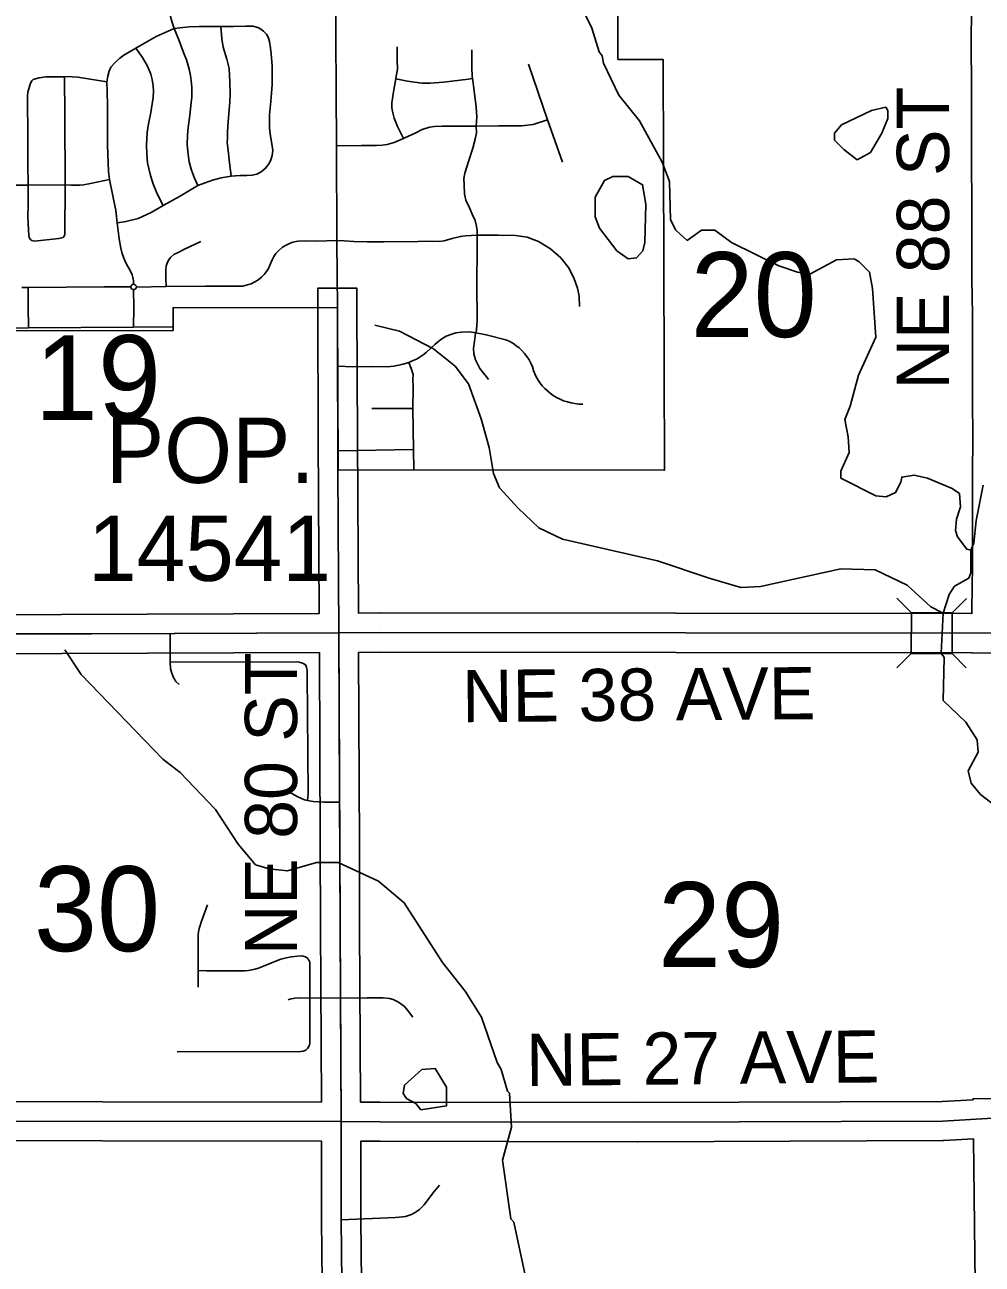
# Model space of a CAD drawing. Extents: x -1403959 to 81668, y -1400582 to 11018.
# Drawn here: x 8018.8 to 8160.6, y 8431.2 to 8614.9 of the extents above; entities that cross this region are included whole.
import ezdxf

# ---------------------------------------------------------------- set-up
doc = ezdxf.new("R2010")
doc.units = 0
for name, color, linetype in [('tdCiCoBndryTxt', 7, 'Continuous'), ('tdCiRRCL', 7, 'Continuous'), ('tdCiSecText', 7, 'Continuous'), ('tdCiSectLine', 7, 'Continuous'), ('tdCiSectNmbr', 7, 'Continuous'), ('tdCiSectTwpRng', 7, 'Continuous'), ('tdCiUABTitleFrame', 7, 'Continuous'), ('tdCoSectLinePart', 7, 'Continuous'), ('tdCoSectNmbr', 7, 'Continuous'), ('tdCoShieldCoRte', 7, 'Continuous'), ('tdCoSurfBitum', 7, 'Continuous')]:
    doc.layers.add(name, color=color, linetype=linetype)

msp = doc.modelspace()

# ---------------------------------------------------------------- linework, layer by layer
at = {"layer": 'tdCiCoBndryTxt'}
for points in [[(8065.21, 8548.92), (8065.19, 8553.6), (8065.16, 8564.29), (8065.13, 8572.93)], [(8065.35, 8524.76), (8065.21, 8548.92)], [(8016.47, 8524.56), (8016.53, 8524.56), (8065.35, 8524.76)], [(8065.35, 8524.76), (8071.39, 8524.81), (8162.04, 8524.71)], [(8065.69, 8452.34), (8065.58, 8470.65), (8065.52, 8481.34), (8065.49, 8493.35), (8065.35, 8524.76)], [(7993.44, 8452.38), (7997.87, 8452.42), (7998.82, 8452.42), (7998.85, 8452.42), (8065.69, 8452.34)], [(8066.66, 8380.08), (8066.13, 8409.07), (8065.78, 8428.55), (8065.69, 8437.79), (8065.69, 8452.34)], [(8065.69, 8452.34), (8071.44, 8452.33), (8109.56, 8452.25)], [(8109.56, 8452.25), (8154.79, 8452.43), (8162.21, 8452.85)]]:
    msp.add_lwpolyline(points, dxfattribs=at)
at = {"layer": 'tdCiRRCL'}
for points in [[(8106.68, 8621.41), (8106.68, 8609.74), (8113.38, 8609.74), (8113.6, 8548.86), (8065.22, 8548.92), (8065.13, 8572.93), (8040.79, 8572.98), (8040.81, 8569.59), (8016.63, 8569.5)], [(8016.82, 8524.6), (8041.1, 8524.66), (8065.35, 8524.76), (8065.46, 8500.72), (8065.46, 8500.72), (8065.69, 8452.34), (7998.85, 8452.42)]]:
    msp.add_lwpolyline(points, dxfattribs=at)
at = {"layer": 'tdCiSecText'}
for points in [[(8148, 8529.9), (8150.14, 8527.75), (8156.19, 8527.75)], [(8158.33, 8529.88), (8156.19, 8527.75), (8156.18, 8521.7)], [(8147.99, 8519.57), (8150.13, 8521.7), (8150.14, 8527.75)], [(8158.27, 8519.6), (8156.18, 8521.7), (8150.13, 8521.7)]]:
    msp.add_lwpolyline(points, dxfattribs=at)
at = {"layer": 'tdCiSectLine'}
for points in [[(7998.76, 8527.39), (8062.43, 8527.65), (8062.28, 8553.58), (8062.28, 8553.59), (8062.23, 8572.92), (8062.22, 8575.83), (8068.02, 8575.84), (8068.03, 8572.94), (8068.09, 8553.61), (8068.23, 8527.69), (8071.37, 8527.71), (8071.39, 8527.71), (8071.39, 8527.71), (8159.12, 8527.62), (8159.14, 8532.06), (8159.14, 8532.11), (8159.18, 8534.12), (8159.18, 8536.12), (8159.18, 8536.13), (8159.2, 8539.23), (8159.2, 8539.24), (8159.22, 8540.99), (8159.2, 8545.76), (8159.2, 8545.77), (8159.2, 8545.8), (8159.22, 8548.02), (8159.22, 8550.24), (8159.22, 8550.27), (8159.24, 8551.73), (8159.26, 8554.78), (8159.2, 8558.15), (8159.2, 8558.19), (8159.2, 8558.21), (8159.22, 8560.97), (8159.18, 8563.18), (8159.18, 8563.23), (8159.18, 8563.25), (8159.2, 8566.22), (8159.18, 8567.58), (8159.18, 8567.62), (8159.18, 8572.12), (8159.14, 8574.41), (8159.14, 8574.43), (8159.12, 8577.41), (8159.12, 8577.43), (8159.12, 8582.33), (8159.1, 8586.67), (8159.1, 8586.67), (8159.06, 8596.2), (8159.06, 8596.21), (8159.06, 8600.28), (8159.05, 8602.44), (8159.05, 8602.47), (8159.05, 8607.01), (8159.01, 8610.83), (8159.01, 8610.86), (8159.01, 8610.88), (8159.06, 8618.6)], [(7997.87, 8455.32), (8062.77, 8455.24), (8062.62, 8481.32), (8062.62, 8481.34), (8062.59, 8493.34), (8062.46, 8521.85), (7998.79, 8521.59)], [(8162.05, 8521.81), (8159.17, 8521.78), (8159.17, 8521.8), (8159.15, 8521.8), (8159.15, 8521.82), (8071.4, 8521.91), (8068.26, 8521.88), (8068.26, 8521.87), (8068.26, 8521.87), (8068.39, 8493.37), (8068.39, 8493.36), (8068.42, 8481.35), (8068.57, 8455.24), (8068.59, 8455.24), (8068.59, 8455.23), (8068.6, 8455.23), (8068.6, 8455.23), (8071.45, 8455.23), (8071.45, 8455.23), (8109.55, 8455.15)], [(8109.55, 8455.15), (8154.7, 8455.33), (8159.28, 8455.59), (8159.28, 8455.72), (8162, 8455.75)], [(8062.87, 8428.52), (8062.79, 8437.77), (8062.79, 8437.79), (8062.79, 8449.44), (7997.88, 8449.52)], [(8159.58, 8428.39), (8159.34, 8449.78), (8154.95, 8449.53), (8154.8, 8449.53), (8109.57, 8449.34), (8109.56, 8449.34), (8109.55, 8449.34), (8071.44, 8449.42), (8068.59, 8449.43), (8068.59, 8437.81), (8068.68, 8428.59)]]:
    msp.add_lwpolyline(points, dxfattribs=at)
at = {"layer": 'tdCiSectNmbr'}
msp.add_lwpolyline([(8065.13, 8572.93), (8065.06, 8582.76), (8065.06, 8582.89), (8064.98, 8596.94), (8064.83, 8621.41)], dxfattribs=at)
at = {"layer": 'tdCiSectTwpRng'}
for points in [[(8042.87, 8597.08), (8042.92, 8598.5), (8043.04, 8599.64), (8043.26, 8601.47), (8043.48, 8603.36), (8043.56, 8604.13), (8043.56, 8604.75), (8043.56, 8605.64), (8043.47, 8606.56), (8043.35, 8607.35), (8043.17, 8608.29), (8042.76, 8609.68), (8042.35, 8610.76), (8041.63, 8612.66), (8040.95, 8614.3), (8040.65, 8615.2), (8040.41, 8616.08), (8040.36, 8616.38)], [(8032.4, 8609.47), (8032.91, 8609.94), (8033.51, 8610.38), (8035.26, 8611.41), (8036.54, 8612.16), (8038.26, 8613.15), (8040.95, 8614.3)], [(8040.95, 8614.3), (8041.77, 8614.41), (8043.18, 8614.59), (8044.65, 8614.64), (8047.88, 8614.62), (8049.76, 8614.64), (8051.56, 8614.66)], [(8048.82, 8597.45), (8048.84, 8598.02), (8048.84, 8598.84), (8048.91, 8599.9), (8049.03, 8601.71), (8049.19, 8603.41), (8049.24, 8604.67), (8049.22, 8606.36), (8049.17, 8607.39), (8049.1, 8608.41), (8048.74, 8609.76), (8048.21, 8611.57), (8047.99, 8612.81), (8047.88, 8614.62)], [(8051.56, 8614.66), (8051.85, 8614.66), (8052.62, 8614.65)], [(8052.52, 8592.59), (8053.19, 8592.76), (8053.85, 8593.1), (8054.44, 8593.56), (8055.03, 8594.3), (8055.27, 8594.87), (8055.48, 8595.5), (8055.55, 8596.23), (8055.42, 8597.22), (8055.18, 8598.67), (8055.09, 8599.59), (8055.08, 8600.43), (8055.08, 8601.55), (8055.16, 8602.53), (8055.27, 8603.55), (8055.39, 8604.72), (8055.47, 8606.05), (8055.49, 8607.28), (8055.45, 8608.77), (8055.3, 8610.55), (8055.22, 8611.4), (8055.08, 8612.4), (8054.89, 8613.04), (8054.63, 8613.49), (8054.2, 8613.92), (8053.78, 8614.24), (8053.32, 8614.47), (8052.62, 8614.65)], [(8039.3, 8588.1), (8038.41, 8589.84), (8037.81, 8591.4), (8037.38, 8592.74), (8037.01, 8594.43), (8036.88, 8595.7), (8036.83, 8597.1), (8036.94, 8598.91), (8037.14, 8600.21), (8037.48, 8601.89), (8037.85, 8604.09), (8037.89, 8605.03), (8037.84, 8605.81), (8037.69, 8606.76), (8037.48, 8607.57), (8037.01, 8608.76), (8036.26, 8610.03), (8035.26, 8611.41)], [(8074.92, 8598.02), (8074.04, 8599.82), (8073.55, 8601.05), (8073.35, 8601.81), (8073.21, 8602.57), (8073.21, 8603.33), (8073.48, 8605.25), (8073.76, 8606.86), (8073.78, 8606.97), (8074.01, 8608.29), (8073.98, 8609.62), (8073.98, 8611.6)], [(8087.42, 8562.44), (8086.25, 8563.92), (8085.56, 8565.23), (8085.36, 8566.09), (8085.31, 8566.89), (8085.42, 8568.01), (8085.59, 8569.18), (8085.61, 8569.25), (8085.71, 8569.69), (8085.82, 8571.1), (8085.85, 8572.64), (8085.79, 8574.95), (8085.82, 8583.25), (8085.82, 8583.69), (8085.82, 8584.45), (8085.68, 8585.25), (8085.54, 8585.85), (8085.11, 8586.82), (8084.68, 8587.73), (8084.13, 8588.91), (8083.96, 8589.76), (8083.91, 8591.14), (8083.85, 8592.08), (8083.99, 8592.88), (8084.56, 8594.62), (8085.19, 8596.6), (8085.54, 8597.94), (8085.74, 8598.88), (8085.69, 8599.83), (8085.76, 8601.21), (8085.66, 8602.67), (8085.49, 8604.32), (8085.23, 8606.21), (8085.14, 8606.91), (8085.09, 8607.23), (8085.03, 8608.56), (8085.06, 8611.16)], [(8034.94, 8576.43), (8034.92, 8576.94), (8034.84, 8577.41), (8034.73, 8577.84), (8034.39, 8578.55), (8034.09, 8579.07), (8033.81, 8579.58), (8033.52, 8580.28), (8033.22, 8581.15), (8033.04, 8581.77), (8032.82, 8583.14), (8032.62, 8584.76), (8032.53, 8585.52), (8032.3, 8587.34), (8031.35, 8591.97), (8031.22, 8593.12), (8031.1, 8597.05), (8031.07, 8602.88), (8031.02, 8605.03), (8030.97, 8606.43), (8031.11, 8607.26), (8031.34, 8608.01), (8031.59, 8608.6), (8032.14, 8609.24), (8032.4, 8609.47)], [(8098.45, 8594.5), (8096.27, 8600.79), (8093.41, 8609.04)], [(8019.88, 8606.59), (8020.09, 8606.75), (8020.42, 8606.89), (8020.95, 8607.01), (8021.92, 8607.14), (8024.73, 8607.18), (8025.28, 8607.2), (8025.86, 8607.18), (8026.7, 8607.09), (8030.97, 8606.43)], [(8024.51, 8583.36), (8024.68, 8583.56), (8024.78, 8583.8), (8024.8, 8591.16), (8024.75, 8601.49), (8024.73, 8607.15)], [(8073.76, 8606.86), (8075.5, 8606.54), (8077.65, 8606.21), (8078.87, 8606.21), (8080.86, 8606.37), (8083.31, 8606.67), (8084.53, 8606.84), (8085.03, 8606.9)], [(8085.03, 8606.9), (8085.14, 8606.91)], [(8019.26, 8600.14), (8019.25, 8602.11), (8019.25, 8604.34), (8019.29, 8604.87), (8019.41, 8605.39), (8019.65, 8606.22), (8019.85, 8606.56)], [(8019.62, 8583.1), (8019.49, 8583.36), (8019.44, 8583.69), (8019.37, 8584.5), (8019.33, 8585.51), (8019.29, 8586.52), (8019.31, 8588.02), (8019.33, 8591.12), (8019.29, 8594.25), (8019.26, 8600.14)], [(8064.98, 8596.94), (8068.69, 8597), (8070.93, 8597), (8071.76, 8597.05), (8072.52, 8597.15), (8073.54, 8597.43), (8074.92, 8598.02), (8075.12, 8598.11), (8076.65, 8598.83), (8077.69, 8599.36), (8078.76, 8599.71), (8079.52, 8599.81), (8080.67, 8599.85), (8085.69, 8599.83), (8085.74, 8599.83), (8089.03, 8599.89)], [(8089.03, 8599.89), (8092.4, 8599.9), (8094.11, 8600.08), (8096.27, 8600.79)], [(8049.4, 8592.43), (8049.1, 8594.86), (8048.93, 8596.25), (8048.82, 8597.45)], [(8044.46, 8591.04), (8043.96, 8592.15), (8043.5, 8593.35), (8043.19, 8594.57), (8043.01, 8595.66), (8042.87, 8597.08)], [(8027, 8591.13), (8027.5, 8591.16), (8028.55, 8591.36), (8031.35, 8591.97)], [(8032.56, 8585.52), (8033.81, 8585.71), (8035.6, 8586.18), (8037.55, 8587.04), (8039.3, 8588.1), (8041.72, 8589.45), (8044.46, 8591.04), (8045.54, 8591.46), (8046.61, 8591.84), (8047.89, 8592.18), (8049.4, 8592.43), (8050.7, 8592.54), (8051.72, 8592.54), (8052.52, 8592.59)], [(8005.54, 8591.05), (8007.42, 8591.06), (8013.46, 8591.09), (8019.27, 8591.12)], [(8019.27, 8591.12), (8019.33, 8591.12), (8024.8, 8591.16), (8025.68, 8591.13), (8026.75, 8591.12), (8027, 8591.13)], [(8019.62, 8583.1), (8019.7, 8583.03)], [(8019.7, 8583.03), (8019.88, 8582.89), (8020.27, 8582.83), (8023.85, 8583.19), (8024.49, 8583.33)], [(8039.75, 8576.09), (8039.74, 8577.4), (8039.74, 8578.62), (8039.78, 8579.12), (8039.97, 8579.68), (8040.27, 8580.2), (8040.47, 8580.46), (8040.88, 8580.81), (8041.53, 8581.15), (8042.47, 8581.6), (8044.89, 8582.74)], [(8047.48, 8576.13), (8050.04, 8576.13), (8051.11, 8576.15), (8051.6, 8576.28), (8052.37, 8576.51), (8052.8, 8576.72), (8053.33, 8577.04), (8053.91, 8577.49), (8054.3, 8577.87), (8054.64, 8578.31), (8054.9, 8578.74), (8055.16, 8579.37), (8055.47, 8580.05), (8055.71, 8580.52), (8056.03, 8580.97), (8056.42, 8581.4), (8057, 8581.93), (8057.44, 8582.18), (8058.01, 8582.45), (8058.51, 8582.64), (8059.25, 8582.79), (8060.35, 8582.85), (8062.1, 8582.83), (8065.06, 8582.89)], [(8065.06, 8582.89), (8066.14, 8582.86), (8067.55, 8582.75), (8069.52, 8582.7), (8072, 8582.72), (8077.04, 8582.75), (8078.79, 8582.8), (8080.21, 8582.78), (8080.93, 8582.88), (8082.12, 8583.19), (8083.34, 8583.51), (8084.12, 8583.62), (8085.82, 8583.69)], [(8101.01, 8573.14), (8100.93, 8574.64), (8100.68, 8575.85), (8100.17, 8577.36), (8099.34, 8578.9), (8098.24, 8580.33), (8096.7, 8581.68), (8094.9, 8582.77), (8093.23, 8583.39), (8091.5, 8583.67), (8088.97, 8583.71), (8085.82, 8583.69)], [(8018.4, 8575.96), (8019.32, 8575.96), (8030.58, 8576.02), (8034.55, 8576.06)], [(8019.39, 8569.96), (8019.32, 8573.16), (8019.32, 8575.96)], [(8034.94, 8576.43), (8034.86, 8576.42), (8034.78, 8576.39), (8034.69, 8576.33), (8034.62, 8576.25), (8034.57, 8576.17), (8034.55, 8576.06), (8034.55, 8575.95), (8034.58, 8575.86), (8034.64, 8575.76), (8034.74, 8575.7), (8034.87, 8575.64), (8034.94, 8575.63)], [(8034.94, 8575.63), (8035.13, 8575.67), (8035.24, 8575.74), (8035.33, 8575.87), (8035.37, 8576.01), (8035.35, 8576.16), (8035.24, 8576.3), (8035.09, 8576.39), (8034.94, 8576.43)], [(8034.99, 8573), (8034.94, 8575.63)], [(8035.37, 8576.01), (8039.75, 8576.09), (8045.59, 8576.12), (8047.48, 8576.13)], [(8047.48, 8576.13), (8047.48, 8576.13)], [(8034.93, 8570.07), (8034.99, 8573)], [(7992.52, 8565.91), (7993.5, 8566.19), (7994.04, 8566.43), (7994.47, 8566.62), (7995.8, 8567.54), (7997.12, 8568.52), (7997.74, 8568.95), (7998.21, 8569.21), (7998.76, 8569.46), (7999.49, 8569.69), (8000.35, 8569.84), (8001.3, 8569.88), (8013.67, 8569.92), (8016.63, 8569.92), (8019.39, 8569.96), (8034.93, 8570.07), (8040.88, 8570.12)], [(8065.17, 8564.29), (8067.4, 8564.19), (8070.27, 8564.22), (8072.51, 8564.19), (8073.48, 8564.29), (8074.89, 8564.56), (8075.69, 8564.85), (8076, 8564.97), (8076.93, 8565.38), (8077.83, 8565.99), (8078.29, 8566.33), (8079.6, 8567.57), (8080.45, 8568.25), (8081.25, 8568.71), (8081.93, 8569), (8082.66, 8569.22), (8083.49, 8569.34), (8084.7, 8569.39), (8085.61, 8569.25), (8087.18, 8568.93), (8090.06, 8568.21)], [(8090.06, 8568.21), (8090.59, 8567.97), (8091.09, 8567.68), (8091.58, 8567.36), (8092.03, 8567), (8092.45, 8566.6), (8092.84, 8566.17), (8093.19, 8565.71), (8093.51, 8565.22), (8093.78, 8564.71), (8094.01, 8564.17), (8094.16, 8563.66), (8094.35, 8563.17), (8094.58, 8562.69), (8094.85, 8562.23), (8095.15, 8561.79), (8095.48, 8561.37), (8095.84, 8560.98), (8096.23, 8560.62), (8096.65, 8560.28), (8097.11, 8559.95), (8097.6, 8559.65), (8098.11, 8559.38), (8098.64, 8559.16), (8099.19, 8558.98), (8099.75, 8558.83), (8100.31, 8558.73), (8100.88, 8558.67), (8101.46, 8558.66)], [(8076.33, 8561.22), (8076.31, 8562.37), (8076.33, 8563.06), (8076.05, 8563.94), (8075.69, 8564.85)], [(8076.45, 8548.91), (8076.41, 8551.95), (8076.31, 8558.01), (8076.33, 8561.08)], [(8076.33, 8561.08), (8076.33, 8561.22)], [(8087.51, 8562.32), (8087.42, 8562.44)], [(8070.21, 8557.99), (8076.31, 8558.01)], [(8065.2, 8551.74), (8076.41, 8551.95)], [(8040.38, 8520.41), (8040.35, 8524.66)], [(8040.38, 8520.41), (8059.12, 8520.46), (8059.48, 8520.42), (8059.98, 8520.28), (8060.25, 8520.12)], [(8041.69, 8517.1), (8041.21, 8517.58), (8040.84, 8518.17), (8040.6, 8518.78), (8040.42, 8519.43), (8040.38, 8520.41)], [(8060.71, 8499.94), (8060.79, 8500.9), (8060.66, 8518.69), (8060.66, 8519.22), (8060.57, 8519.64), (8060.44, 8519.98), (8060.25, 8520.12)], [(8057.59, 8501.41), (8059.17, 8500.54), (8059.79, 8500.24), (8060.24, 8500.04), (8060.71, 8499.94)], [(8060.71, 8499.94), (8061.55, 8499.79), (8063.11, 8499.69), (8065.46, 8499.68)], [(8044.5, 8472.26), (8044.49, 8479.95), (8044.55, 8480.45), (8044.65, 8480.94), (8044.79, 8481.42), (8044.97, 8481.88), (8045.89, 8484.47)], [(8045.75, 8474.7), (8051.44, 8474.69), (8051.96, 8474.73), (8052.47, 8474.81), (8052.92, 8474.92), (8053.45, 8475.09), (8054.19, 8475.38), (8056.09, 8476.17), (8056.75, 8476.41), (8057.56, 8476.63), (8058.31, 8476.77), (8059.22, 8476.88), (8059.88, 8476.89), (8060.42, 8476.74), (8060.74, 8476.51)], [(8061.05, 8473.09), (8061.06, 8475.16), (8061.04, 8475.86), (8060.98, 8476.13), (8060.87, 8476.3), (8060.74, 8476.51)], [(8044.5, 8474.71), (8045.75, 8474.7)], [(8060.71, 8463.15), (8060.92, 8463.48), (8061.01, 8463.73), (8061.06, 8463.96), (8061.06, 8464.29), (8061.04, 8470.68), (8061.05, 8473.09)], [(8057.82, 8470.4), (8058.08, 8470.49), (8058.84, 8470.64), (8059.5, 8470.67), (8065.54, 8470.65)], [(8041.38, 8462.69), (8059.7, 8462.71), (8060.05, 8462.76), (8060.43, 8462.92), (8060.71, 8463.15)]]:
    msp.add_lwpolyline(points, dxfattribs=at)
at = {"layer": 'tdCiUABTitleFrame'}
for points in [[(8065.58, 8470.65), (8069.52, 8470.67), (8071.32, 8470.68), (8071.93, 8470.67), (8072.86, 8470.6), (8073.4, 8470.43), (8074.19, 8470.06), (8075.07, 8469.4), (8075.53, 8468.84), (8076.31, 8467.83)], [(8065.69, 8437.79), (8071.46, 8438.03), (8073.75, 8438.14), (8074.77, 8438.21), (8075.23, 8438.29), (8075.68, 8438.42), (8076.12, 8438.59), (8076.54, 8438.8), (8076.94, 8439.05), (8077.31, 8439.34), (8077.65, 8439.66), (8077.96, 8440.02), (8079.26, 8441.75), (8080.23, 8442.93)]]:
    msp.add_lwpolyline(points, dxfattribs=at)
at = {"layer": 'tdCoSurfBitum'}
for points in [[(8100.23, 8619.71), (8102.83, 8614.37), (8103.91, 8610.86), (8104.37, 8610.25), (8104.52, 8609.18), (8106.82, 8604.45), (8109.87, 8600.64), (8113.24, 8594.53), (8114.31, 8591.63), (8114.47, 8585.98), (8115.24, 8584.46), (8116.92, 8582.93), (8119.05, 8584.46), (8121.04, 8584.46), (8123.48, 8582.63), (8130.51, 8579.13), (8133.26, 8578.21), (8135.1, 8577.91), (8139.06, 8580.05), (8141.66, 8580.2), (8142.42, 8579.75), (8143.95, 8578.22), (8144.41, 8575.78), (8144.88, 8568.6), (8142.29, 8562.95), (8141.07, 8558.37), (8140.31, 8556.39), (8140.77, 8553.79), (8140.93, 8551.5), (8139.71, 8548.75), (8139.71, 8547.68), (8144.9, 8545.09), (8146.43, 8544.94), (8147.8, 8545.55), (8148.57, 8547.08), (8148.72, 8547.84), (8150.55, 8548.15), (8152.54, 8547.69), (8156.2, 8546.17), (8157.27, 8545.41), (8157.43, 8543.42), (8156.82, 8541.59), (8156.67, 8539.91), (8156.98, 8538.99), (8158.35, 8537.16), (8158.96, 8537.01), (8159.42, 8538.08), (8159.72, 8541.44), (8160.78, 8546.63)], [(8142.1, 8594.86), (8140.12, 8596.39), (8138.74, 8597.76), (8138.74, 8598.83), (8139.81, 8600.05), (8144.23, 8602.19), (8146.37, 8602.65), (8146.68, 8602.19), (8146.68, 8600.97), (8145.76, 8598.83), (8144.09, 8595.93), (8142.1, 8594.86)], [(8108.22, 8580.18), (8106.53, 8581.4), (8103.93, 8584.75), (8103.32, 8586.43), (8103.32, 8589.33), (8104.69, 8591.78), (8105.91, 8592.39), (8108.2, 8592.39), (8110.34, 8591.17), (8110.8, 8588.27), (8110.66, 8582.62), (8110.35, 8581.4), (8109.44, 8580.33), (8108.22, 8580.18)], [(8163.13, 8498.69), (8160.38, 8500.83), (8159, 8502.51), (8158.54, 8504.34), (8160.06, 8507.09), (8159.91, 8508.92), (8158.23, 8511.51), (8154.86, 8514.72), (8155.01, 8521.13), (8154.55, 8521.74), (8154.85, 8527.69), (8153.02, 8528.61), (8149.5, 8531.81), (8144.76, 8534.1), (8139.72, 8534.25), (8127.81, 8531.64), (8124.91, 8531.49), (8120.18, 8532.86), (8112.54, 8535.45), (8098.48, 8538.64), (8094.97, 8540.32), (8091.91, 8543.22), (8089.16, 8546.27), (8088.24, 8548.4), (8087.63, 8552.22), (8086.4, 8556.49), (8084.56, 8561.68), (8082.58, 8564.28), (8079.37, 8566.87), (8074.32, 8569.46), (8070.66, 8570.37)], [(8158.96, 8537.01), (8158.97, 8533.65), (8158.66, 8532.89), (8156.52, 8531.67), (8155.76, 8530.44), (8154.85, 8527.69)], [(8024.74, 8522.24), (8027.19, 8518.58), (8039.27, 8506.07), (8041.86, 8504.09), (8047.06, 8498.6), (8050.42, 8493.43), (8053.02, 8490.41), (8055.01, 8489.8), (8057.76, 8489.5), (8062.03, 8490.72), (8065.24, 8490.72), (8071.2, 8487.98), (8075.02, 8484.78), (8080.68, 8475.93), (8084.04, 8471.65), (8086.49, 8467.84), (8088.79, 8461.12), (8089.4, 8460.06), (8090.32, 8456.85), (8090.62, 8456.54), (8090.94, 8451.51), (8089.57, 8446.62), (8090.8, 8437.92), (8091.26, 8437.46), (8093.1, 8428.91)], [(8077.49, 8454.09), (8076.73, 8455.01), (8075.35, 8455.77), (8074.89, 8456.53), (8075.05, 8457.75), (8077.64, 8460.05), (8079.63, 8460.2), (8081.31, 8457.45), (8081.31, 8454.7), (8077.49, 8454.09)]]:
    msp.add_lwpolyline(points, dxfattribs=at)

# ---------------------------------------------------------------- texts
at = {"layer": 'tdCoSectLinePart'}
for s, rotation, p in [('20', 0.0024, (8117.43, 8568.6)), ('19', 0.0017, (8020.31, 8556.3)), ('30', 0.0017, (8020.17, 8477.6)), ('29', 0.0024, (8112.61, 8475.25))]:
    msp.add_text(s, height=12.575, rotation=rotation, dxfattribs=at).set_placement(p)
at = {"layer": 'tdCoSectNmbr'}
for s, rotation, p in [('NE 88 ST', 90, (8155.73, 8560.82)), ('NE 80 ST', 90, (8059.16, 8477)), ('NE 38 AVE', 0.5032, (8083.63, 8511.52)), ('NE 27 AVE', 0.5907, (8093.11, 8457.61))]:
    msp.add_text(s, height=7.738, rotation=rotation, dxfattribs=at).set_placement(p)
at = {"layer": 'tdCoShieldCoRte'}
for s, p in [('POP.', (8030.84, 8546.98)), ('14541', (8028.19, 8532.47))]:
    msp.add_text(s, height=9.673, rotation=359.9944, dxfattribs=at).set_placement(p)

doc.saveas('drawing.dxf')
